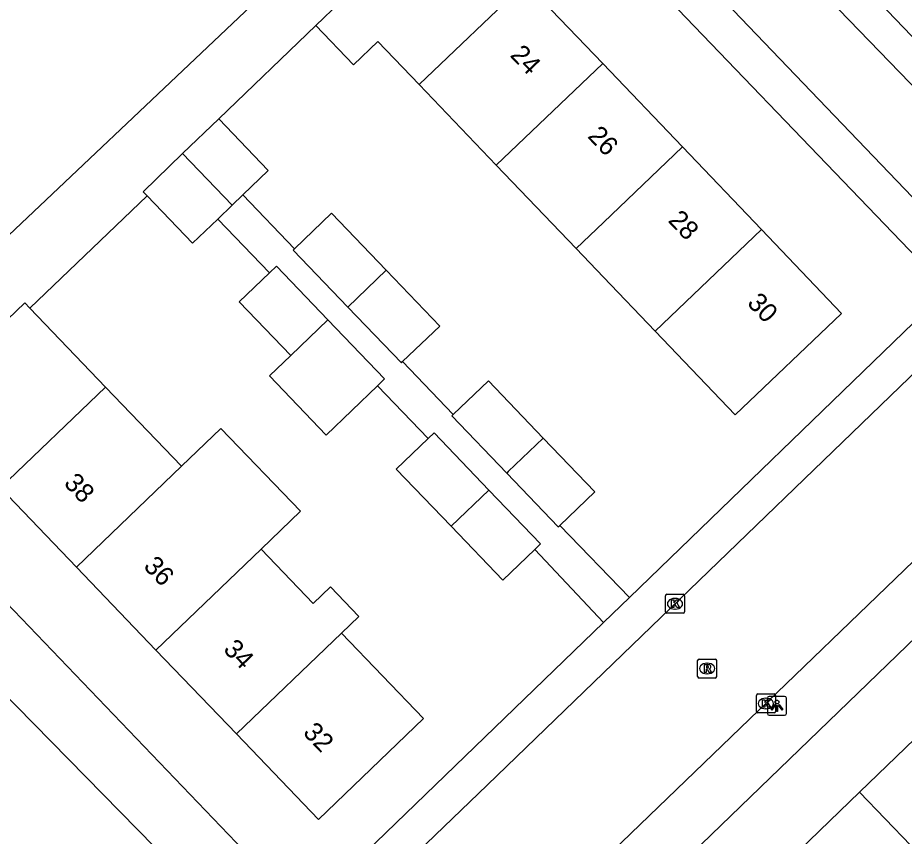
# Model space of a CAD drawing. Extents: x 159040 to 160094, y 381214 to 382518.
# Drawn here: x 159469.16 to 159515.84, y 382148.6 to 382191.69 of the extents above; entities that cross this region are included whole.
import ezdxf

# ---------------------------------------------------------------- set-up
doc = ezdxf.new("R2010")
doc.units = 0
for name, color, linetype in [('IMGEO_Groenvoorziening', 7, 'Continuous'), ('IMGEO_Kolk', 7, 'Continuous'), ('IMGEO_Lichtpunt', 7, 'Continuous'), ('IMGEO_Pand', 7, 'Continuous'), ('IMGEO_Pand_nummerreeks', 7, 'Continuous'), ('IMGEO_Rijbaan_lokaal_open', 7, 'Continuous'), ('IMGEO_Rioolput', 7, 'Continuous'), ('IMGEO_Voetpad_open', 7, 'Continuous')]:
    doc.layers.add(name, color=color, linetype=linetype)

msp = doc.modelspace()

# ---------------------------------------------------------------- linework, layer by layer
at = {"layer": 'IMGEO_Groenvoorziening'}
for points in [[(159489.638, 382200.081), (159458.53, 382170.645)], [(159479.749, 382186.365), (159484.862, 382191.279)], [(159469.805, 382176.399), (159475.973, 382182.311)]]:
    msp.add_lwpolyline(points, dxfattribs=at)
at = {"layer": 'IMGEO_Kolk'}
for p, q in [((159503.266, 382160.416), (159503.266, 382161.268)), ((159503.341, 382161.342), (159504.193, 382161.342)), ((159504.267, 382161.268), (159504.267, 382160.416)), ((159503.754, 382161.122), (159503.779, 382161.122)), ((159504.193, 382160.342), (159503.341, 382160.342)), ((159503.777, 382160.562), (159503.752, 382160.562)), ((159508.054, 382155.166), (159508.054, 382156.018)), ((159508.129, 382156.092), (159508.981, 382156.092)), ((159508.542, 382155.872), (159508.567, 382155.872)), ((159509.055, 382156.018), (159509.055, 382155.166)), ((159508.565, 382155.312), (159508.54, 382155.312)), ((159508.981, 382155.092), (159508.129, 382155.092))]:
    msp.add_line(p, q, dxfattribs=at)
for points in [[(159503.266, 382160.416), (159503.266, 382161.268)], [(159503.341, 382161.342), (159504.193, 382161.342)], [(159504.267, 382161.268), (159504.267, 382160.416)], [(159503.587, 382161.042), (159503.71, 382161.042), (159503.71, 382160.891), (159503.84, 382161.042), (159504.004, 382161.042), (159503.858, 382160.891), (159504.011, 382160.642), (159503.859, 382160.642), (159503.774, 382160.806), (159503.71, 382160.739), (159503.71, 382160.642), (159503.587, 382160.642), (159503.587, 382161.042)], [(159504.193, 382160.342), (159503.341, 382160.342)], [(159508.054, 382155.166), (159508.054, 382156.018)], [(159508.129, 382156.092), (159508.981, 382156.092)], [(159508.375, 382155.792), (159508.498, 382155.792), (159508.498, 382155.641), (159508.628, 382155.792), (159508.792, 382155.792), (159508.646, 382155.641), (159508.799, 382155.392), (159508.647, 382155.392), (159508.562, 382155.556), (159508.498, 382155.489), (159508.498, 382155.392), (159508.375, 382155.392), (159508.375, 382155.792)], [(159509.055, 382156.018), (159509.055, 382155.166)], [(159508.981, 382155.092), (159508.129, 382155.092)]]:
    msp.add_lwpolyline(points, dxfattribs=at)
for centre, start, end in [((159503.343, 382161.266), 91.552, 178.448), ((159503.343, 382161.266), 91.552, 178.448), ((159504.191, 382161.266), 1.552, 88.448), ((159504.191, 382161.266), 1.552, 88.448), ((159503.343, 382160.418), 181.552, 268.448), ((159503.343, 382160.418), 181.552, 268.448), ((159504.191, 382160.418), 271.552, 358.448), ((159504.191, 382160.418), 271.552, 358.448), ((159508.131, 382156.016), 91.552, 178.448), ((159508.131, 382156.016), 91.552, 178.448), ((159508.979, 382156.016), 1.552, 88.448), ((159508.979, 382156.016), 1.552, 88.448), ((159508.131, 382155.168), 181.552, 268.448), ((159508.131, 382155.168), 181.552, 268.448), ((159508.979, 382155.168), 271.552, 358.448), ((159508.979, 382155.168), 271.552, 358.448)]:
    msp.add_arc(centre, 0.0765, start, end, dxfattribs=at)
for centre, major_axis, ratio, start_param, end_param in [((159503.753, 382160.842), (-0.387, 0.002), 0.722429, 4.712389, 7.853982), ((159503.778, 382160.842), (-0.39, 0.002), 0.717154, 1.570796, 4.712389), ((159508.541, 382155.592), (-0.387, 0.002), 0.722429, 4.712389, 7.853982), ((159508.566, 382155.592), (-0.39, 0.002), 0.717154, 1.570796, 4.712389)]:
    msp.add_ellipse(centre, major_axis=major_axis, ratio=ratio, start_param=start_param, end_param=end_param, dxfattribs=at)
at = {"layer": 'IMGEO_Lichtpunt'}
for p, q in [((159508.635, 382155.872), (159508.635, 382155.065)), ((159508.635, 382155.872), (159508.635, 382155.065)), ((159509.537, 382155.967), (159508.729, 382155.967)), ((159509.537, 382155.967), (159508.729, 382155.967)), ((159509.631, 382155.065), (159509.631, 382155.872)), ((159509.631, 382155.065), (159509.631, 382155.872)), ((159508.729, 382154.971), (159509.537, 382154.971)), ((159508.729, 382154.971), (159509.537, 382154.971))]:
    msp.add_line(p, q, dxfattribs=at)
for points in [[(159509.009, 382155.536), (159509.048, 382155.508), (159508.86, 382155.246), (159508.822, 382155.273), (159509.009, 382155.536)], [(159509.111, 382155.488), (159509.158, 382155.488), (159509.158, 382155.166), (159509.111, 382155.166), (159509.111, 382155.488)], [(159509.221, 382155.508), (159509.259, 382155.535), (159509.446, 382155.273), (159509.407, 382155.245), (159509.221, 382155.508)]]:
    msp.add_lwpolyline(points, dxfattribs=at)
msp.add_circle((159509.134, 382155.67), 0.0994, dxfattribs=at)
for centre, start, end in [((159508.729, 382155.872), 90, 180), ((159508.729, 382155.872), 90, 180), ((159509.537, 382155.872), 0, 90), ((159509.537, 382155.872), 0, 90), ((159508.729, 382155.065), 180, 270), ((159508.729, 382155.065), 180, 270), ((159509.537, 382155.065), 270, 0), ((159509.537, 382155.065), 270, 360)]:
    msp.add_arc(centre, 0.0946, start, end, dxfattribs=at)
at = {"layer": 'IMGEO_Pand'}
for points in [[(159484.862, 382191.279), (159486.144, 382192.509), (159491.746, 382197.884)], [(159495.903, 382193.534), (159490.295, 382188.174)], [(159495.903, 382193.534), (159499.963, 382189.286)], [(159490.295, 382188.174), (159488.117, 382190.448), (159486.837, 382189.22), (159484.862, 382191.279)], [(159494.358, 382183.929), (159499.963, 382189.286)], [(159499.963, 382189.286), (159504.161, 382184.894)], [(159494.358, 382183.929), (159490.295, 382188.174)], [(159477.846, 382184.538), (159479.749, 382186.365)], [(159479.749, 382186.365), (159482.354, 382183.65), (159481.012, 382182.362)], [(159498.559, 382179.541), (159500, 382180.918), (159504.161, 382184.894)], [(159504.161, 382184.894), (159508.319, 382180.543)], [(159475.973, 382182.311), (159475.758, 382182.535), (159477.846, 382184.538)], [(159480.446, 382181.819), (159477.846, 382184.538)], [(159498.559, 382179.541), (159494.358, 382183.929)], [(159479.69, 382181.093), (159478.363, 382179.82), (159475.973, 382182.311)], [(159481.012, 382182.362), (159480.446, 382181.819)], [(159480.446, 382181.819), (159479.69, 382181.093)], [(159488.568, 382178.396), (159485.685, 382181.401), (159483.732, 382179.528)], [(159508.319, 382180.543), (159512.539, 382176.128), (159506.93, 382170.797), (159502.722, 382175.193)], [(159508.319, 382180.543), (159502.722, 382175.193)], [(159483.732, 382179.528), (159483.663, 382179.462), (159486.543, 382176.46)], [(159502.722, 382175.193), (159500, 382178.036), (159498.559, 382179.541)], [(159485.493, 382175.786), (159482.78, 382178.614), (159482.41, 382178.259)], [(159482.41, 382178.259), (159480.821, 382176.735), (159483.534, 382173.907)], [(159486.543, 382176.46), (159488.568, 382178.396)], [(159489.429, 382173.59), (159491.381, 382175.464), (159488.568, 382178.396)], [(159463.999, 382171.367), (159469.536, 382176.68), (159469.805, 382176.399)], [(159469.805, 382176.399), (159473.786, 382172.251)], [(159486.543, 382176.46), (159489.36, 382173.524), (159489.429, 382173.59)], [(159485.493, 382175.786), (159483.534, 382173.907)], [(159488.107, 382172.322), (159488.476, 382172.677), (159485.493, 382175.786)], [(159483.534, 382173.907), (159482.416, 382172.834), (159485.399, 382169.724), (159488.107, 382172.322)], [(159492.096, 382170.811), (159493.941, 382172.581), (159496.835, 382169.566)], [(159473.786, 382172.251), (159468.249, 382166.938)], [(159473.786, 382172.251), (159477.785, 382168.083)], [(159494.91, 382167.725), (159492.02, 382170.738), (159492.096, 382170.811)], [(159481.974, 382163.718), (159484.051, 382165.712), (159479.862, 382170.077), (159477.785, 382168.083)], [(159493.968, 382166.826), (159491.08, 382169.836), (159490.774, 382169.543)], [(159490.774, 382169.543), (159489.095, 382167.931), (159491.979, 382164.924)], [(159496.835, 382169.566), (159494.987, 382167.799), (159494.91, 382167.725)], [(159497.702, 382164.969), (159499.547, 382166.739), (159496.835, 382169.566)], [(159477.785, 382168.083), (159472.249, 382162.77)], [(159494.91, 382167.725), (159497.625, 382164.895), (159497.702, 382164.969)], [(159472.249, 382162.77), (159468.249, 382166.938)], [(159493.968, 382166.826), (159491.979, 382164.924)], [(159496.38, 382163.701), (159496.685, 382163.994), (159493.968, 382166.826)], [(159491.979, 382164.924), (159494.7, 382162.089), (159496.38, 382163.701)], [(159481.974, 382163.718), (159476.437, 382158.405)], [(159486.213, 382159.3), (159487.123, 382160.173), (159485.629, 382161.731), (159484.719, 382160.857), (159481.974, 382163.718)], [(159472.249, 382162.77), (159476.437, 382158.405)], [(159480.676, 382153.988), (159486.213, 382159.3)], [(159486.213, 382159.3), (159490.528, 382154.803), (159484.991, 382149.491), (159480.676, 382153.988)], [(159476.437, 382158.405), (159480.676, 382153.988)], [(159513.48, 382150.915), (159517.836, 382155.118)], [(159509.246, 382146.831), (159513.48, 382150.915)], [(159518.892, 382145.305), (159513.48, 382150.915)]]:
    msp.add_lwpolyline(points, dxfattribs=at)
at = {"layer": 'IMGEO_Rijbaan_lokaal_open'}
for points in [[(159499.575, 382205.375), (159522.54, 382181.648)], [(159519.549, 382178.817), (159496.56, 382202.809)], [(159518.617, 382175.181), (159500, 382157.203), (159493.877, 382151.293), (159488.391, 382146.018), (159482.019, 382139.838)], [(159523.544, 382170.027), (159500, 382147.357), (159495.62, 382143.223), (159494.139, 382141.979), (159492.318, 382140.224)]]:
    msp.add_lwpolyline(points, dxfattribs=at)
at = {"layer": 'IMGEO_Rioolput'}
for p, q in [((159504.96, 382157.007), (159504.96, 382157.859)), ((159505.035, 382157.933), (159505.887, 382157.933)), ((159505.448, 382157.713), (159505.473, 382157.713)), ((159505.961, 382157.859), (159505.961, 382157.007)), ((159505.471, 382157.153), (159505.446, 382157.153)), ((159505.887, 382156.933), (159505.035, 382156.933))]:
    msp.add_line(p, q, dxfattribs=at)
for points in [[(159504.96, 382157.007), (159504.96, 382157.859)], [(159505.035, 382157.933), (159505.887, 382157.933)], [(159505.549, 382157.631), (159505.297, 382157.633), (159505.297, 382157.233)], [(159505.475, 382157.552), (159505.421, 382157.552), (159505.421, 382157.471)], [(159505.961, 382157.859), (159505.961, 382157.007)], [(159505.297, 382157.233), (159505.421, 382157.233), (159505.421, 382157.395), (159505.432, 382157.395)], [(159505.421, 382157.471), (159505.473, 382157.471)], [(159505.479, 382157.366), (159505.55, 382157.233), (159505.69, 382157.233), (159505.625, 382157.359)], [(159505.887, 382156.933), (159505.035, 382156.933)]]:
    msp.add_lwpolyline(points, dxfattribs=at)
for centre, radius, start, end in [((159505.037, 382157.857), 0.0765, 91.552, 178.448), ((159505.037, 382157.857), 0.0765, 91.552, 178.448), ((159505.481, 382157.456), 0.0964, 77.0061, 93.1865), ((159505.495, 382157.513), 0.0378, 276.6634, 79.6772), ((159505.548, 382157.521), 0.109, 350.3612, 89.416), ((159505.885, 382157.857), 0.0765, 1.552, 88.448), ((159505.885, 382157.857), 0.0765, 1.552, 88.448), ((159505.431, 382157.342), 0.0533, 26.0293, 88.6989), ((159505.457, 382157.66), 0.19, 274.7715, 282.9687), ((159505.546, 382157.521), 0.112, 277.5842, 350.9817), ((159505.53, 382157.306), 0.108, 29.5134, 73.7905), ((159505.037, 382157.009), 0.0765, 181.552, 268.448), ((159505.037, 382157.009), 0.0765, 181.552, 268.448), ((159505.885, 382157.009), 0.0765, 271.552, 358.448), ((159505.885, 382157.009), 0.0765, 271.552, 358.448)]:
    msp.add_arc(centre, radius, start, end, dxfattribs=at)
for centre, major_axis, ratio, start_param, end_param in [((159505.447, 382157.433), (-0.387, 0.002), 0.722429, 4.712389, 7.853982), ((159505.472, 382157.433), (-0.39, 0.002), 0.717154, 1.570796, 4.712389)]:
    msp.add_ellipse(centre, major_axis=major_axis, ratio=ratio, start_param=start_param, end_param=end_param, dxfattribs=at)
at = {"layer": 'IMGEO_Voetpad_open'}
for points in [[(159522.616, 382184.096), (159500.923, 382206.688)], [(159495.4, 382201.017), (159500, 382196.233), (159516.982, 382178.571)], [(159483.732, 382179.528), (159481.012, 382182.362)], [(159479.69, 382181.093), (159482.41, 382178.259)], [(159501.364, 382161.18), (159516.864, 382176.161)], [(159492.096, 382170.811), (159489.429, 382173.59)], [(159488.107, 382172.322), (159490.774, 382169.543)], [(159484.157, 382145.488), (159482.69, 382146.175), (159461.276, 382168.489)], [(159479.112, 382145.243), (159468.173, 382156.385), (159458.587, 382166.542)], [(159501.364, 382161.18), (159497.702, 382164.969)], [(159496.38, 382163.701), (159500, 382159.861)], [(159493.4, 382136.834), (159500, 382143.207), (159519.59, 382162.123)], [(159500, 382159.861), (159501.364, 382161.18)], [(159500, 382159.861), (159485.411, 382145.759)]]:
    msp.add_lwpolyline(points, dxfattribs=at)

# ---------------------------------------------------------------- texts
at = {"layer": 'IMGEO_Pand_nummerreeks'}
for s, rotation, p in [('24', 313.7035, (159495.041, 382189.688)), ('26', 313.7062, (159499.121, 382185.421)), ('28', 313.7035, (159503.361, 382180.983)), ('30', 313.7035, (159507.519, 382176.632)), ('38', 313.8186, (159471.544, 382167.143)), ('36', 313.8196, (159475.74, 382162.77)), ('34', 313.8196, (159479.939, 382158.395)), ('32', 313.8186, (159484.135, 382154.021))]:
    msp.add_text(s, height=1, rotation=rotation, dxfattribs=at).set_placement(p)

doc.saveas('drawing.dxf')
